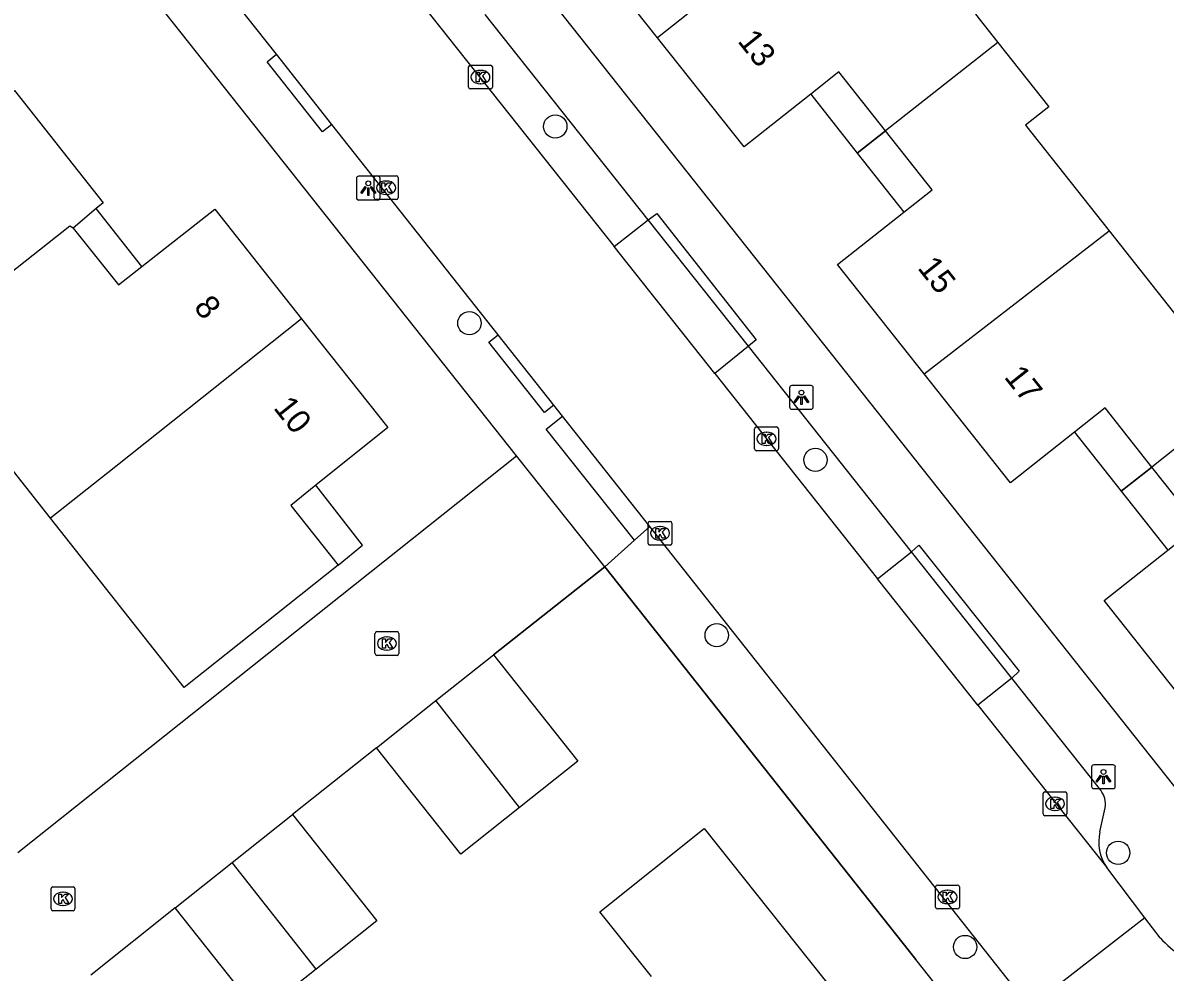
# Model space of a CAD drawing. Extents: x 159628 to 160723, y 388176 to 389416.
# Drawn here: x 160120.72 to 160168.7, y 388558.62 to 388598.47 of the extents above; entities that cross this region are included whole.
import ezdxf

# ---------------------------------------------------------------- set-up
doc = ezdxf.new("R2010")
doc.units = 0
for name, color, linetype in [('IMGEO_Boom', 7, 'Continuous'), ('IMGEO_Kolk', 7, 'Continuous'), ('IMGEO_Lichtpunt', 7, 'Continuous'), ('IMGEO_Muur', 7, 'Continuous'), ('IMGEO_Pand', 7, 'Continuous'), ('IMGEO_Pand_nummerreeks', 7, 'Continuous'), ('IMGEO_Pand_overbouw', 7, 'Continuous'), ('IMGEO_Parkeervlak_open', 7, 'Continuous'), ('IMGEO_Rijbaan_lokaal_open', 7, 'Continuous'), ('IMGEO_Voetpad_open', 7, 'Continuous')]:
    doc.layers.add(name, color=color, linetype=linetype)

msp = doc.modelspace()

# ---------------------------------------------------------------- linework, layer by layer
at = {"layer": 'IMGEO_Boom'}
for centre in [(160143.082, 388594.117), (160139.475, 388585.859), (160154.007, 388580.118), (160149.861, 388572.759), (160166.722, 388563.624), (160160.295, 388559.671)]:
    msp.add_circle(centre, 0.489, dxfattribs=at)
at = {"layer": 'IMGEO_Kolk'}
for p, q in [((160139.438, 388595.764), (160139.438, 388596.616)), ((160139.513, 388596.69), (160140.365, 388596.69)), ((160140.439, 388596.616), (160140.439, 388595.764)), ((160139.926, 388596.47), (160139.951, 388596.47)), ((160140.365, 388595.69), (160139.513, 388595.69)), ((160139.949, 388595.91), (160139.924, 388595.91)), ((160135.48, 388591.119), (160135.48, 388591.971)), ((160135.555, 388592.045), (160136.407, 388592.045)), ((160135.968, 388591.825), (160135.993, 388591.825)), ((160136.481, 388591.971), (160136.481, 388591.119)), ((160135.991, 388591.265), (160135.966, 388591.265)), ((160136.407, 388591.045), (160135.555, 388591.045)), ((160151.451, 388580.578), (160151.451, 388581.43)), ((160151.526, 388581.504), (160152.378, 388581.504)), ((160151.939, 388581.284), (160151.964, 388581.284)), ((160152.452, 388581.43), (160152.452, 388580.578)), ((160151.962, 388580.724), (160151.937, 388580.724)), ((160152.378, 388580.504), (160151.526, 388580.504)), ((160146.981, 388576.613), (160146.981, 388577.465)), ((160147.056, 388577.539), (160147.908, 388577.539)), ((160147.982, 388577.465), (160147.982, 388576.613)), ((160147.469, 388577.319), (160147.494, 388577.319)), ((160147.908, 388576.539), (160147.056, 388576.539)), ((160147.492, 388576.759), (160147.467, 388576.759)), ((160135.51, 388571.985), (160135.51, 388572.837)), ((160135.585, 388572.911), (160136.437, 388572.911)), ((160135.998, 388572.691), (160136.023, 388572.691)), ((160136.511, 388572.837), (160136.511, 388571.985)), ((160136.021, 388572.131), (160135.996, 388572.131)), ((160136.437, 388571.911), (160135.585, 388571.911)), ((160163.57, 388565.257), (160163.57, 388566.109)), ((160163.645, 388566.183), (160164.497, 388566.183)), ((160164.058, 388565.963), (160164.083, 388565.963)), ((160164.571, 388566.109), (160164.571, 388565.257)), ((160164.081, 388565.403), (160164.056, 388565.403)), ((160164.497, 388565.183), (160163.645, 388565.183)), ((160121.906, 388561.268), (160121.906, 388562.12)), ((160121.981, 388562.194), (160122.833, 388562.194)), ((160122.394, 388561.974), (160122.419, 388561.974)), ((160122.907, 388562.12), (160122.907, 388561.268)), ((160159.054, 388561.345), (160159.054, 388562.197)), ((160159.129, 388562.271), (160159.981, 388562.271)), ((160159.542, 388562.051), (160159.567, 388562.051)), ((160160.055, 388562.197), (160160.055, 388561.345)), ((160159.565, 388561.491), (160159.54, 388561.491)), ((160122.833, 388561.194), (160121.981, 388561.194)), ((160122.417, 388561.414), (160122.392, 388561.414)), ((160159.981, 388561.271), (160159.129, 388561.271))]:
    msp.add_line(p, q, dxfattribs=at)
for points in [[(160139.438, 388595.764), (160139.438, 388596.616)], [(160139.513, 388596.69), (160140.365, 388596.69)], [(160140.439, 388596.616), (160140.439, 388595.764)], [(160139.759, 388596.39), (160139.882, 388596.39), (160139.882, 388596.239), (160140.012, 388596.39), (160140.176, 388596.39), (160140.03, 388596.239), (160140.183, 388595.99), (160140.031, 388595.99), (160139.946, 388596.154), (160139.882, 388596.087), (160139.882, 388595.99), (160139.759, 388595.99), (160139.759, 388596.39)], [(160140.365, 388595.69), (160139.513, 388595.69)], [(160135.48, 388591.119), (160135.48, 388591.971)], [(160135.555, 388592.045), (160136.407, 388592.045)], [(160135.801, 388591.745), (160135.924, 388591.745), (160135.924, 388591.594), (160136.054, 388591.745), (160136.218, 388591.745), (160136.072, 388591.594), (160136.225, 388591.345), (160136.073, 388591.345), (160135.988, 388591.509), (160135.924, 388591.442), (160135.924, 388591.345), (160135.801, 388591.345), (160135.801, 388591.745)], [(160136.481, 388591.971), (160136.481, 388591.119)], [(160136.407, 388591.045), (160135.555, 388591.045)], [(160151.451, 388580.578), (160151.451, 388581.43)], [(160151.526, 388581.504), (160152.378, 388581.504)], [(160151.772, 388581.204), (160151.895, 388581.204), (160151.895, 388581.053), (160152.025, 388581.204), (160152.189, 388581.204), (160152.043, 388581.053), (160152.196, 388580.804), (160152.044, 388580.804), (160151.959, 388580.968), (160151.895, 388580.901), (160151.895, 388580.804), (160151.772, 388580.804), (160151.772, 388581.204)], [(160152.452, 388581.43), (160152.452, 388580.578)], [(160152.378, 388580.504), (160151.526, 388580.504)], [(160146.981, 388576.613), (160146.981, 388577.465)], [(160147.056, 388577.539), (160147.908, 388577.539)], [(160147.982, 388577.465), (160147.982, 388576.613)], [(160147.302, 388577.239), (160147.425, 388577.239), (160147.425, 388577.088), (160147.555, 388577.239), (160147.719, 388577.239), (160147.573, 388577.088), (160147.726, 388576.839), (160147.574, 388576.839), (160147.489, 388577.003), (160147.425, 388576.936), (160147.425, 388576.839), (160147.302, 388576.839), (160147.302, 388577.239)], [(160147.908, 388576.539), (160147.056, 388576.539)], [(160135.51, 388571.985), (160135.51, 388572.837)], [(160135.585, 388572.911), (160136.437, 388572.911)], [(160135.831, 388572.611), (160135.954, 388572.611), (160135.954, 388572.46), (160136.084, 388572.611), (160136.248, 388572.611), (160136.102, 388572.46), (160136.255, 388572.211), (160136.103, 388572.211), (160136.018, 388572.375), (160135.954, 388572.308), (160135.954, 388572.211), (160135.831, 388572.211), (160135.831, 388572.611)], [(160136.511, 388572.837), (160136.511, 388571.985)], [(160136.437, 388571.911), (160135.585, 388571.911)], [(160163.57, 388565.257), (160163.57, 388566.109)], [(160163.645, 388566.183), (160164.497, 388566.183)], [(160163.891, 388565.883), (160164.014, 388565.883), (160164.014, 388565.732), (160164.144, 388565.883), (160164.308, 388565.883), (160164.162, 388565.732), (160164.315, 388565.483), (160164.163, 388565.483), (160164.078, 388565.647), (160164.014, 388565.58), (160164.014, 388565.483), (160163.891, 388565.483), (160163.891, 388565.883)], [(160164.571, 388566.109), (160164.571, 388565.257)], [(160164.497, 388565.183), (160163.645, 388565.183)], [(160121.906, 388561.268), (160121.906, 388562.12)], [(160121.981, 388562.194), (160122.833, 388562.194)], [(160122.907, 388562.12), (160122.907, 388561.268)], [(160159.054, 388561.345), (160159.054, 388562.197)], [(160159.129, 388562.271), (160159.981, 388562.271)], [(160159.375, 388561.971), (160159.498, 388561.971), (160159.498, 388561.82), (160159.628, 388561.971), (160159.792, 388561.971), (160159.646, 388561.82), (160159.799, 388561.571), (160159.647, 388561.571), (160159.562, 388561.735), (160159.498, 388561.668), (160159.498, 388561.571), (160159.375, 388561.571), (160159.375, 388561.971)], [(160160.055, 388562.197), (160160.055, 388561.345)], [(160122.227, 388561.894), (160122.35, 388561.894), (160122.35, 388561.743), (160122.48, 388561.894), (160122.644, 388561.894), (160122.498, 388561.743), (160122.651, 388561.494), (160122.499, 388561.494), (160122.414, 388561.658), (160122.35, 388561.591), (160122.35, 388561.494), (160122.227, 388561.494), (160122.227, 388561.894)], [(160122.833, 388561.194), (160121.981, 388561.194)], [(160159.981, 388561.271), (160159.129, 388561.271)]]:
    msp.add_lwpolyline(points, dxfattribs=at)
for centre, start, end in [((160139.515, 388596.614), 91.552, 178.448), ((160139.515, 388596.614), 91.552, 178.448), ((160140.363, 388596.614), 1.552, 88.448), ((160140.363, 388596.614), 1.552, 88.448), ((160139.515, 388595.766), 181.552, 268.448), ((160139.515, 388595.766), 181.552, 268.448), ((160140.363, 388595.766), 271.552, 358.448), ((160140.363, 388595.766), 271.552, 358.448), ((160135.557, 388591.969), 91.552, 178.448), ((160135.557, 388591.969), 91.552, 178.448), ((160136.405, 388591.969), 1.552, 88.448), ((160136.405, 388591.969), 1.552, 88.448), ((160135.557, 388591.121), 181.552, 268.448), ((160135.557, 388591.121), 181.552, 268.448), ((160136.405, 388591.121), 271.552, 358.448), ((160136.405, 388591.121), 271.552, 358.448), ((160151.528, 388581.428), 91.552, 178.448), ((160151.528, 388581.428), 91.552, 178.448), ((160152.376, 388581.428), 1.552, 88.448), ((160152.376, 388581.428), 1.552, 88.448), ((160151.528, 388580.58), 181.552, 268.448), ((160151.528, 388580.58), 181.552, 268.448), ((160152.376, 388580.58), 271.552, 358.448), ((160152.376, 388580.58), 271.552, 358.448), ((160147.058, 388577.463), 91.552, 178.448), ((160147.058, 388577.463), 91.552, 178.448), ((160147.906, 388577.463), 1.552, 88.448), ((160147.906, 388577.463), 1.552, 88.448), ((160147.058, 388576.615), 181.552, 268.448), ((160147.058, 388576.615), 181.552, 268.448), ((160147.906, 388576.615), 271.552, 358.448), ((160147.906, 388576.615), 271.552, 358.448), ((160135.587, 388572.835), 91.552, 178.448), ((160135.587, 388572.835), 91.552, 178.448), ((160136.435, 388572.835), 1.552, 88.448), ((160136.435, 388572.835), 1.552, 88.448), ((160135.587, 388571.987), 181.552, 268.448), ((160135.587, 388571.987), 181.552, 268.448), ((160136.435, 388571.987), 271.552, 358.448), ((160136.435, 388571.987), 271.552, 358.448), ((160163.647, 388566.107), 91.552, 178.448), ((160163.647, 388566.107), 91.552, 178.448), ((160164.495, 388566.107), 1.552, 88.448), ((160164.495, 388566.107), 1.552, 88.448), ((160163.647, 388565.259), 181.552, 268.448), ((160163.647, 388565.259), 181.552, 268.448), ((160164.495, 388565.259), 271.552, 358.448), ((160164.495, 388565.259), 271.552, 358.448), ((160121.983, 388562.118), 91.552, 178.448), ((160121.983, 388562.118), 91.552, 178.448), ((160122.831, 388562.118), 1.552, 88.448), ((160122.831, 388562.118), 1.552, 88.448), ((160159.131, 388562.195), 91.552, 178.448), ((160159.131, 388562.195), 91.552, 178.448), ((160159.979, 388562.195), 1.552, 88.448), ((160159.979, 388562.195), 1.552, 88.448), ((160121.983, 388561.27), 181.552, 268.448), ((160121.983, 388561.27), 181.552, 268.448), ((160122.831, 388561.27), 271.552, 358.448), ((160122.831, 388561.27), 271.552, 358.448), ((160159.131, 388561.347), 181.552, 268.448), ((160159.131, 388561.347), 181.552, 268.448), ((160159.979, 388561.347), 271.552, 358.448), ((160159.979, 388561.347), 271.552, 358.448)]:
    msp.add_arc(centre, 0.0765, start, end, dxfattribs=at)
for centre, major_axis, ratio, start_param, end_param in [((160139.925, 388596.19), (-0.387, 0.002), 0.722429, 4.712389, 7.853982), ((160139.95, 388596.19), (-0.39, 0.002), 0.717154, 1.570796, 4.712389), ((160135.967, 388591.545), (-0.387, 0.002), 0.722429, 4.712389, 7.853982), ((160135.992, 388591.545), (-0.39, 0.002), 0.717154, 1.570796, 4.712389), ((160151.938, 388581.004), (-0.387, 0.002), 0.722429, 4.712389, 7.853982), ((160151.963, 388581.004), (-0.39, 0.002), 0.717154, 1.570796, 4.712389), ((160147.468, 388577.039), (-0.387, 0.002), 0.722429, 4.712389, 7.853982), ((160147.493, 388577.039), (-0.39, 0.002), 0.717154, 1.570796, 4.712389), ((160135.997, 388572.411), (-0.387, 0.002), 0.722429, 4.712389, 7.853982), ((160136.022, 388572.411), (-0.39, 0.002), 0.717154, 1.570796, 4.712389), ((160164.057, 388565.683), (-0.387, 0.002), 0.722429, 4.712389, 7.853982), ((160164.082, 388565.683), (-0.39, 0.002), 0.717154, 1.570796, 4.712389), ((160122.393, 388561.694), (-0.387, 0.002), 0.722429, 4.712389, 7.853982), ((160122.418, 388561.694), (-0.39, 0.002), 0.717154, 1.570796, 4.712389), ((160159.541, 388561.771), (-0.387, 0.002), 0.722429, 4.712389, 7.853982), ((160159.566, 388561.771), (-0.39, 0.002), 0.717154, 1.570796, 4.712389)]:
    msp.add_ellipse(centre, major_axis=major_axis, ratio=ratio, start_param=start_param, end_param=end_param, dxfattribs=at)
at = {"layer": 'IMGEO_Lichtpunt'}
for p, q in [((160134.729, 388591.931), (160134.729, 388591.124)), ((160134.729, 388591.931), (160134.729, 388591.124)), ((160135.631, 388592.026), (160134.823, 388592.026)), ((160135.631, 388592.026), (160134.823, 388592.026)), ((160135.725, 388591.124), (160135.725, 388591.931)), ((160135.725, 388591.124), (160135.725, 388591.931)), ((160134.823, 388591.03), (160135.631, 388591.03)), ((160134.823, 388591.03), (160135.631, 388591.03)), ((160152.921, 388583.147), (160152.921, 388582.34)), ((160152.921, 388583.147), (160152.921, 388582.34)), ((160153.823, 388583.242), (160153.015, 388583.242)), ((160153.823, 388583.242), (160153.015, 388583.242)), ((160153.917, 388582.34), (160153.917, 388583.147)), ((160153.917, 388582.34), (160153.917, 388583.147)), ((160153.015, 388582.246), (160153.823, 388582.246)), ((160153.015, 388582.246), (160153.823, 388582.246)), ((160166.509, 388567.315), (160165.701, 388567.315)), ((160166.509, 388567.315), (160165.701, 388567.315)), ((160165.607, 388567.22), (160165.607, 388566.413)), ((160165.607, 388567.22), (160165.607, 388566.413)), ((160166.603, 388566.413), (160166.603, 388567.22)), ((160166.603, 388566.413), (160166.603, 388567.22)), ((160165.701, 388566.319), (160166.509, 388566.319)), ((160165.701, 388566.319), (160166.509, 388566.319))]:
    msp.add_line(p, q, dxfattribs=at)
for points in [[(160135.103, 388591.595), (160135.142, 388591.567), (160134.954, 388591.305), (160134.916, 388591.332), (160135.103, 388591.595)], [(160135.205, 388591.547), (160135.252, 388591.547), (160135.252, 388591.225), (160135.205, 388591.225), (160135.205, 388591.547)], [(160135.315, 388591.567), (160135.353, 388591.594), (160135.54, 388591.332), (160135.501, 388591.304), (160135.315, 388591.567)], [(160153.295, 388582.811), (160153.334, 388582.783), (160153.146, 388582.521), (160153.108, 388582.548), (160153.295, 388582.811)], [(160153.397, 388582.763), (160153.444, 388582.763), (160153.444, 388582.441), (160153.397, 388582.441), (160153.397, 388582.763)], [(160153.507, 388582.783), (160153.545, 388582.81), (160153.732, 388582.548), (160153.693, 388582.52), (160153.507, 388582.783)], [(160165.981, 388566.884), (160166.02, 388566.856), (160165.832, 388566.594), (160165.794, 388566.621), (160165.981, 388566.884)], [(160166.083, 388566.836), (160166.13, 388566.836), (160166.13, 388566.514), (160166.083, 388566.514), (160166.083, 388566.836)], [(160166.193, 388566.856), (160166.231, 388566.883), (160166.418, 388566.621), (160166.379, 388566.593), (160166.193, 388566.856)]]:
    msp.add_lwpolyline(points, dxfattribs=at)
for centre in [(160135.228, 388591.729), (160153.42, 388582.945), (160166.106, 388567.018)]:
    msp.add_circle(centre, 0.0994, dxfattribs=at)
for centre, start, end in [((160134.823, 388591.931), 90, 180), ((160134.823, 388591.931), 90, 180), ((160135.631, 388591.931), 0, 90), ((160135.631, 388591.931), 0, 90), ((160134.823, 388591.124), 180, 270), ((160134.823, 388591.124), 180, 270), ((160135.631, 388591.124), 270, 0), ((160135.631, 388591.124), 270, 360), ((160153.015, 388583.147), 90, 180), ((160153.015, 388583.147), 90, 180), ((160153.823, 388583.147), 0, 90), ((160153.823, 388583.147), 0, 90), ((160153.015, 388582.34), 180, 270), ((160153.015, 388582.34), 180, 270), ((160153.823, 388582.34), 270, 0), ((160153.823, 388582.34), 270, 360), ((160165.701, 388567.22), 90, 180), ((160165.701, 388567.22), 90, 180), ((160166.509, 388567.22), 0, 90), ((160166.509, 388567.22), 0, 90), ((160165.701, 388566.413), 180, 270), ((160165.701, 388566.413), 180, 270), ((160166.509, 388566.413), 270, 0), ((160166.509, 388566.413), 270, 360)]:
    msp.add_arc(centre, 0.0946, start, end, dxfattribs=at)
at = {"layer": 'IMGEO_Muur'}
for points in [[(160140.484, 388571.932), (160145.158, 388575.629)], [(160145.158, 388575.629), (160158.23, 388559.144)]]:
    msp.add_lwpolyline(points, dxfattribs=at)
at = {"layer": 'IMGEO_Pand'}
for points in [[(160147.375, 388597.839), (160143.733, 388602.429), (160146.545, 388604.641), (160147.72, 388605.565), (160145.803, 388608.003)], [(160155.085, 388603.946), (160158.142, 388606.368), (160162.805, 388600.483), (160160.727, 388598.837), (160161.671, 388597.646)], [(160155.085, 388603.946), (160147.375, 388597.839)], [(160156.949, 388593.934), (160154.996, 388596.406), (160153.809, 388595.468), (160151.011, 388593.258), (160147.375, 388597.839)], [(160161.671, 388597.646), (160156.949, 388593.934)], [(160161.671, 388597.646), (160163.814, 388594.942), (160162.835, 388594.166), (160166.344, 388589.738)], [(160116.32, 388584.718), (160112.782, 388589.197), (160111.755, 388588.385), (160109.802, 388590.857), (160114.297, 388594.409), (160116.046, 388592.197), (160120.373, 388595.624), (160124.099, 388590.909), (160123.803, 388590.668), (160122.839, 388589.85)], [(160158.576, 388583.727), (160154.932, 388588.317), (160157.718, 388590.518), (160158.906, 388591.456), (160156.949, 388593.934)], [(160122.839, 388589.85), (160124.735, 388587.462), (160125.724, 388588.243), (160128.78, 388590.644), (160132.426, 388586.047)], [(160122.839, 388589.85), (160122.697, 388589.929), (160117.987, 388586.227), (160118.08, 388586.109), (160116.32, 388584.718)], [(160158.576, 388583.727), (160166.344, 388589.738)], [(160166.344, 388589.738), (160169.723, 388585.473), (160170.703, 388586.25), (160171.884, 388584.76), (160172.846, 388583.546)], [(160132.426, 388586.047), (160136.051, 388581.476), (160133.03, 388579.057), (160131.97, 388578.208), (160133.96, 388575.698), (160129.253, 388571.967), (160127.499, 388570.568), (160121.883, 388577.677)], [(160132.426, 388586.047), (160124.626, 388579.842), (160121.883, 388577.677)], [(160121.883, 388577.677), (160116.32, 388584.718)], [(160168.135, 388579.818), (160166.17, 388582.299), (160164.883, 388581.28), (160162.203, 388579.158), (160158.576, 388583.727)], [(160172.846, 388583.546), (160168.135, 388579.818)], [(160169.775, 388569.625), (160166.133, 388574.215), (160168.803, 388576.33), (160170.09, 388577.349), (160168.135, 388579.818)], [(160138.069, 388570.012), (160140.484, 388571.932)], [(160140.484, 388571.932), (160144.027, 388567.471), (160141.577, 388565.524)], [(160135.574, 388568.03), (160138.069, 388570.012)], [(160141.577, 388565.524), (160138.069, 388570.012)], [(160141.577, 388565.524), (160139.117, 388563.569), (160135.574, 388568.03)], [(160129.512, 388563.212), (160132.045, 388565.227)], [(160132.045, 388565.227), (160135.588, 388560.766), (160133.044, 388558.742)], [(160147.124, 388558.426), (160144.954, 388561.152), (160149.334, 388564.64), (160151.515, 388561.9), (160157.201, 388554.76), (160154.702, 388552.783), (160156.162, 388550.941), (160154.194, 388549.38)], [(160127.12, 388561.308), (160129.512, 388563.212)], [(160133.044, 388558.742), (160129.512, 388563.212)], [(160133.044, 388558.742), (160130.663, 388556.847), (160127.12, 388561.308)]]:
    msp.add_lwpolyline(points, dxfattribs=at)
at = {"layer": 'IMGEO_Pand_overbouw'}
for points in [[(160153.809, 388595.468), (160155.759, 388592.999), (160156.949, 388593.934), (160154.996, 388596.406)], [(160156.949, 388593.934), (160155.759, 388592.999), (160157.718, 388590.518), (160158.906, 388591.456)], [(160122.839, 388589.85), (160124.735, 388587.462), (160125.724, 388588.243), (160123.803, 388590.668)], [(160166.847, 388578.8), (160168.135, 388579.818), (160166.17, 388582.299), (160164.883, 388581.28)], [(160168.135, 388579.818), (160166.847, 388578.8), (160168.803, 388576.33), (160170.09, 388577.349)], [(160133.96, 388575.698), (160134.982, 388576.536), (160133.03, 388579.057), (160131.97, 388578.208)]]:
    msp.add_lwpolyline(points, close=True, dxfattribs=at)
at = {"layer": 'IMGEO_Parkeervlak_open'}
for points in [[(160145.555, 388589.075), (160146.976, 388590.202)], [(160151.191, 388584.893), (160149.779, 388583.752)], [(160156.62, 388575.131), (160158.042, 388576.26)], [(160162.254, 388570.957), (160160.83, 388569.826)]]:
    msp.add_lwpolyline(points, dxfattribs=at)
at = {"layer": 'IMGEO_Rijbaan_lokaal_open'}
for points in [[(160131.633, 388606.617), (160145.555, 388589.075)], [(160131.369, 388597.145), (160126.765, 388602.964)], [(160133.698, 388594.201), (160131.369, 388597.145)], [(160140.687, 388585.366), (160133.698, 388594.201)], [(160149.779, 388583.752), (160145.555, 388589.075)], [(160143.016, 388582.42), (160140.687, 388585.366)], [(160149.779, 388583.752), (160156.62, 388575.131)], [(160143.389, 388581.95), (160143.016, 388582.42)], [(160146.412, 388576.752), (160142.696, 388581.407), (160143.389, 388581.95)], [(160147.05, 388577.322), (160143.389, 388581.95)], [(160120.513, 388563.637), (160141.459, 388580.293)], [(160145.158, 388575.629), (160141.459, 388580.293)], [(160147.05, 388577.322), (160146.412, 388576.752)], [(160163.008, 388557.148), (160147.05, 388577.322)], [(160145.158, 388575.629), (160140.484, 388571.932)], [(160160.83, 388569.826), (160156.62, 388575.131)], [(160160.83, 388569.826), (160166.241, 388563.007)], [(160135.574, 388568.03), (160132.045, 388565.227)], [(160167.849, 388560.894), (160166.241, 388563.007)], [(160127.12, 388561.308), (160123.577, 388558.488)], [(160167.849, 388560.894), (160163.008, 388557.148)], [(160168.485, 388560.059), (160167.849, 388560.894)]]:
    msp.add_lwpolyline(points, dxfattribs=at)
msp.add_arc((160172.684, 388564.01), 5.766, 223.2569, 235.3147, dxfattribs=at)
at = {"layer": 'IMGEO_Voetpad_open'}
for points in [[(160135.461, 388608.789), (160171.618, 388563.205)], [(160141.459, 388580.293), (160125.226, 388600.761)], [(160146.976, 388590.202), (160140.135, 388598.819)], [(160133.698, 388594.201), (160133.306, 388593.891), (160130.977, 388596.835), (160131.369, 388597.145)], [(160146.976, 388590.202), (160147.342, 388590.465), (160151.524, 388585.162), (160151.191, 388584.893)], [(160151.191, 388584.893), (160146.976, 388590.202)], [(160143.016, 388582.42), (160142.624, 388582.11), (160140.295, 388585.055), (160140.687, 388585.366)], [(160158.042, 388576.26), (160151.191, 388584.893)], [(160146.412, 388576.752), (160145.158, 388575.629)], [(160158.042, 388576.26), (160158.356, 388576.538), (160162.569, 388571.246), (160162.254, 388570.957)], [(160162.254, 388570.957), (160158.042, 388576.26)], [(160161.479, 388555.046), (160158.23, 388559.144), (160145.158, 388575.629)], [(160165.988, 388566.254), (160162.254, 388570.957)], [(160165.955, 388564.511), (160166.183, 388565.508)]]:
    msp.add_lwpolyline(points, dxfattribs=at)
for centre, radius, start, end in [((160165.162, 388565.64), 1.029, 352.6466, 36.6514), ((160167.762, 388564.075), 1.859, 166.4472, 215.0863)]:
    msp.add_arc(centre, radius, start, end, dxfattribs=at)

# ---------------------------------------------------------------- texts
at = {"layer": 'IMGEO_Pand_nummerreeks'}
for s, rotation, p in [('13', 308.4338, (160150.708, 388597.693)), ('15', 308.4453, (160158.266, 388588.17)), ('8', 308.4174, (160127.865, 388586.52)), ('17', 308.4453, (160161.902, 388583.591)), ('10', 308.4174, (160131.213, 388582.297))]:
    msp.add_text(s, height=1, rotation=rotation, dxfattribs=at).set_placement(p)

doc.saveas('drawing.dxf')
